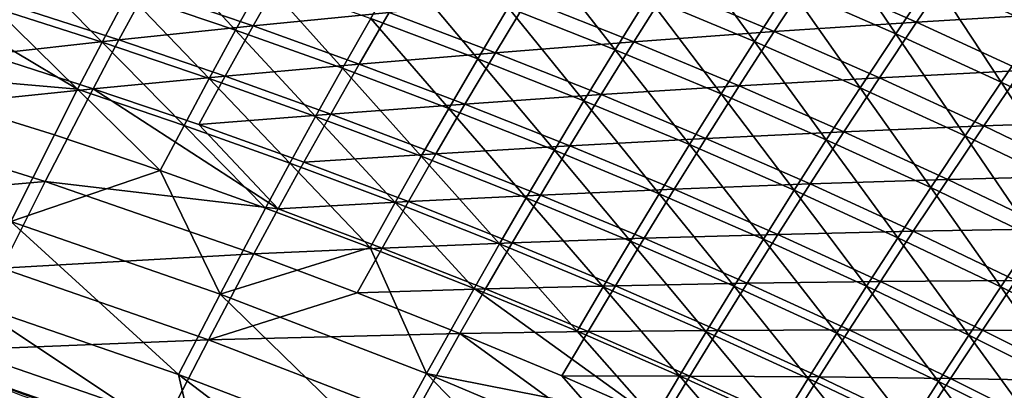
# Model space of a CAD drawing. Header units: metres. Extents: x -1 to 1402, y -1402 to 1.
# Tile 391 of 444: x 1014 to 1076, y -137 to -114. Entities that reach past the tile are written whole.
import ezdxf

# ---------------------------------------------------------------- set-up
doc = ezdxf.new("R2010")
doc.units = ezdxf.units.M

msp = doc.modelspace()

# ---------------------------------------------------------------- linework, layer by layer
at = {"layer": 'None0'}
for points in [[(1073.519287, -107.804306, -60.632439), (1077.740479, -114.501343, -88.451279), (1071.058472, -111.426132, -88.453133)], [(1073.519287, -107.804306, -60.632439), (1080.23291, -110.906303, -60.631657), (1077.740479, -114.501343, -88.451279)], [(1064.324219, -108.464615, -88.455055), (1068.711182, -114.933273, -116.309776), (1062.010376, -111.996071, -116.312538)], [(1064.324219, -108.464615, -88.455055), (1071.058472, -111.426132, -88.453133), (1068.711182, -114.933273, -116.309776)], [(1055.26001, -109.172043, -116.315384), (1059.807251, -115.413231, -144.200851), (1053.091675, -112.611206, -144.204315)], [(1055.26001, -109.172043, -116.315384), (1062.010376, -111.996071, -116.312538), (1059.807251, -115.413231, -144.200851)], [(1022.05188, -109.216484, -200.070129), (1027.115356, -114.692482, -228.018875), (1020.335205, -112.391693, -228.023956)], [(1022.05188, -109.216484, -200.070129), (1028.868652, -111.533379, -200.065308), (1027.115356, -114.692482, -228.018875)], [(1013.517639, -110.201477, -228.029144), (1018.708435, -115.460182, -255.993362), (1011.927124, -113.284798, -255.998688)], [(1013.517639, -110.201477, -228.029144), (1020.335205, -112.391693, -228.023956), (1018.708435, -115.460182, -255.993362)], [(1046.329102, -109.921783, -144.20787), (1051.030396, -115.936729, -172.117447), (1044.303711, -113.267212, -172.121506)], [(1046.329102, -109.921783, -144.20787), (1053.091675, -112.611206, -144.204315), (1051.030396, -115.936729, -172.117447)], [(1037.532349, -110.709709, -172.125687), (1042.380493, -116.500893, -200.056046), (1035.645752, -113.961433, -200.060623)], [(1037.532349, -110.709709, -172.125687), (1044.303711, -113.267212, -172.121506), (1042.380493, -116.500893, -200.056046)], [(1072.487427, -110.573967, -60.15797), (1063.365845, -111.261673, -87.994698), (1070.029297, -114.199089, -87.992508)], [(1079.132935, -113.651802, -60.157154), (1072.487427, -110.573967, -60.15797), (1070.029297, -114.199089, -87.992508)], [(1005.110657, -111.219414, -256.00412), (1017.164734, -118.42675, -283.975616), (1002.238647, -117.111343, -311.977173)], [(1005.110657, -111.219414, -256.00412), (1011.927124, -113.284798, -255.998688), (1017.164734, -118.42675, -283.975616)], [(1030.068237, -111.164261, -171.713974), (1021.482361, -112.142143, -199.668335), (1028.217285, -114.435623, -199.662842)], [(1028.868652, -111.533379, -200.065308), (1033.855713, -117.104057, -228.013916), (1027.115356, -114.692482, -228.018875)], [(1036.80188, -113.586182, -171.709045), (1030.068237, -111.164261, -171.713974), (1028.217285, -114.435623, -199.662842)], [(1028.868652, -111.533379, -200.065308), (1035.645752, -113.961433, -200.060623), (1033.855713, -117.104057, -228.013916)], [(1063.365845, -111.261673, -87.994698), (1054.376221, -111.995934, -115.86924), (1061.053467, -114.795883, -115.865944)], [(1070.029297, -114.199089, -87.992508), (1063.365845, -111.261673, -87.994698), (1061.053467, -114.795883, -115.865944)], [(1071.058472, -111.426132, -88.453133), (1075.359985, -117.983917, -116.307114), (1068.711182, -114.933273, -116.309776)], [(1071.058472, -111.426132, -88.453133), (1077.740479, -114.501343, -88.451279), (1075.359985, -117.983917, -116.307114)], [(1021.482361, -112.142143, -199.668335), (1013.03064, -113.151512, -227.640717), (1019.764465, -115.319061, -227.634842)], [(1028.217285, -114.435623, -199.662842), (1021.482361, -112.142143, -199.668335), (1019.764465, -115.319061, -227.634842)], [(1054.376221, -111.995934, -115.86924), (1045.521118, -112.77211, -143.776489), (1052.208252, -115.437492, -143.772354)], [(1061.053467, -114.795883, -115.865944), (1054.376221, -111.995934, -115.86924), (1052.208252, -115.437492, -143.772354)], [(1062.010376, -111.996071, -116.312538), (1066.473267, -118.328117, -144.19751), (1059.807251, -115.413231, -144.200851)], [(1062.010376, -111.996071, -116.312538), (1068.711182, -114.933273, -116.309776), (1066.473267, -118.328117, -144.19751)], [(1020.335205, -112.391693, -228.023956), (1025.452271, -117.74575, -255.988174), (1018.708435, -115.460182, -255.993362)], [(1020.335205, -112.391693, -228.023956), (1027.115356, -114.692482, -228.018875), (1025.452271, -117.74575, -255.988174)], [(1045.521118, -112.77211, -143.776489), (1036.80188, -113.586182, -171.709045), (1043.495361, -116.11972, -171.704224)], [(1052.208252, -115.437492, -143.772354), (1045.521118, -112.77211, -143.776489), (1043.495361, -116.11972, -171.704224)], [(1053.091675, -112.611206, -144.204315), (1057.710083, -118.718498, -172.11351), (1051.030396, -115.936729, -172.117447)], [(1053.091675, -112.611206, -144.204315), (1059.807251, -115.413231, -144.200851), (1057.710083, -118.718498, -172.11351)], [(1019.764465, -115.319061, -227.634842), (1013.03064, -113.151512, -227.640717), (1011.438721, -116.236313, -255.62178)], [(1011.927124, -113.284798, -255.998688), (1018.708435, -115.460182, -255.993362), (1017.164734, -118.42675, -283.975616)], [(1044.303711, -113.267212, -172.121506), (1049.070801, -119.15197, -200.051605), (1042.380493, -116.500893, -200.056046)], [(1044.303711, -113.267212, -172.121506), (1051.030396, -115.936729, -172.117447), (1049.070801, -119.15197, -200.051605)], [(1036.80188, -113.586182, -171.709045), (1028.217285, -114.435623, -199.662842), (1034.914307, -116.839867, -199.657455)], [(1035.645752, -113.961433, -200.060623), (1040.553955, -119.626633, -228.009079), (1033.855713, -117.104057, -228.013916)], [(1043.495361, -116.11972, -171.704224), (1036.80188, -113.586182, -171.709045), (1034.914307, -116.839867, -199.657455)], [(1035.645752, -113.961433, -200.060623), (1042.380493, -116.500893, -200.056046), (1040.553955, -119.626633, -228.009079)], [(1070.029297, -114.199089, -87.992508), (1076.643188, -117.250145, -87.990387), (1079.132935, -113.651802, -60.157154)], [(1028.217285, -114.435623, -199.662842), (1019.764465, -115.319061, -227.634842), (1026.462769, -117.596466, -227.629059)], [(1027.115356, -114.692482, -228.018875), (1032.156372, -120.141724, -255.983109), (1025.452271, -117.74575, -255.988174)], [(1034.914307, -116.839867, -199.657455), (1028.217285, -114.435623, -199.662842), (1026.462769, -117.596466, -227.629059)], [(1027.115356, -114.692482, -228.018875), (1033.855713, -117.104057, -228.013916), (1032.156372, -120.141724, -255.983109)], [(1061.053467, -114.795883, -115.865944), (1067.683472, -117.708984, -115.862732), (1070.029297, -114.199089, -87.992508)], [(1067.683472, -117.708984, -115.862732), (1076.643188, -117.250145, -87.990387), (1070.029297, -114.199089, -87.992508)], [(1075.359985, -117.983917, -116.307114), (1077.740479, -114.501343, -88.451279), (1081.954224, -121.148262, -116.30455)], [(1019.764465, -115.319061, -227.634842), (1011.438721, -116.236313, -255.62178), (1018.136353, -118.389084, -255.615829)], [(1026.462769, -117.596466, -227.629059), (1019.764465, -115.319061, -227.634842), (1018.136353, -118.389084, -255.615829)], [(1052.208252, -115.437492, -143.772354), (1058.850586, -118.215431, -143.768341), (1061.053467, -114.795883, -115.865944)], [(1058.850586, -118.215431, -143.768341), (1067.683472, -117.708984, -115.862732), (1061.053467, -114.795883, -115.865944)], [(1068.711182, -114.933273, -116.309776), (1073.087402, -121.356125, -144.19429), (1066.473267, -118.328117, -144.19751)], [(1068.711182, -114.933273, -116.309776), (1075.359985, -117.983917, -116.307114), (1073.087402, -121.356125, -144.19429)], [(1018.708435, -115.460182, -255.993362), (1023.873108, -120.69767, -283.97049), (1017.164734, -118.42675, -283.975616)], [(1018.708435, -115.460182, -255.993362), (1025.452271, -117.74575, -255.988174), (1023.873108, -120.69767, -283.97049)], [(1043.495361, -116.11972, -171.704224), (1050.146606, -118.765182, -171.699524), (1052.208252, -115.437492, -143.772354)], [(1051.030396, -115.936729, -172.117447), (1055.714233, -121.914902, -200.047302), (1049.070801, -119.15197, -200.051605)], [(1050.146606, -118.765182, -171.699524), (1058.850586, -118.215431, -143.768341), (1052.208252, -115.437492, -143.772354)], [(1051.030396, -115.936729, -172.117447), (1057.710083, -118.718498, -172.11351), (1055.714233, -121.914902, -200.047302)], [(1059.807251, -115.413231, -144.200851), (1064.340454, -121.612755, -172.109711), (1057.710083, -118.718498, -172.11351)], [(1059.807251, -115.413231, -144.200851), (1066.473267, -118.328117, -144.19751), (1064.340454, -121.612755, -172.109711)], [(1018.136353, -118.389084, -255.615829), (1011.438721, -116.236313, -255.62178), (1001.832886, -120.086983, -311.621796)], [(1034.914307, -116.839867, -199.657455), (1041.571411, -119.355339, -199.652176), (1043.495361, -116.11972, -171.704224)], [(1042.380493, -116.500893, -200.056046), (1047.207642, -122.260429, -228.004379), (1040.553955, -119.626633, -228.009079)], [(1041.571411, -119.355339, -199.652176), (1050.146606, -118.765182, -171.699524), (1043.495361, -116.11972, -171.704224)], [(1042.380493, -116.500893, -200.056046), (1049.070801, -119.15197, -200.051605), (1047.207642, -122.260429, -228.004379)], [(1002.238647, -117.111343, -311.977173), (1017.164734, -118.42675, -283.975616), (1015.697266, -121.296219, -311.96698)], [(1002.238647, -117.111343, -311.977173), (1015.697266, -121.296219, -311.96698), (1012.962952, -126.7631, -367.960938)], [(1026.462769, -117.596466, -227.629059), (1033.123291, -119.984238, -227.623398), (1034.914307, -116.839867, -199.657455)], [(1033.855713, -117.104057, -228.013916), (1038.818359, -122.648277, -255.978165), (1032.156372, -120.141724, -255.983109)], [(1033.123291, -119.984238, -227.623398), (1041.571411, -119.355339, -199.652176), (1034.914307, -116.839867, -199.657455)], [(1033.855713, -117.104057, -228.013916), (1040.553955, -119.626633, -228.009079), (1038.818359, -122.648277, -255.978165)], [(1076.643188, -117.250145, -87.990387), (1067.683472, -117.708984, -115.862732), (1074.263916, -120.735451, -115.859627)], [(1083.204834, -120.414825, -87.988342), (1076.643188, -117.250145, -87.990387), (1074.263916, -120.735451, -115.859627)], [(1018.136353, -118.389084, -255.615829), (1024.79834, -120.651314, -255.60997), (1026.462769, -117.596466, -227.629059)], [(1025.452271, -117.74575, -255.988174), (1030.541626, -123.078568, -283.965485), (1023.873108, -120.69767, -283.97049)], [(1024.79834, -120.651314, -255.60997), (1033.123291, -119.984238, -227.623398), (1026.462769, -117.596466, -227.629059)], [(1025.452271, -117.74575, -255.988174), (1032.156372, -120.141724, -255.983109), (1030.541626, -123.078568, -283.965485)], [(1067.683472, -117.708984, -115.862732), (1058.850586, -118.215431, -143.768341), (1065.445923, -121.106201, -143.764435)], [(1074.263916, -120.735451, -115.859627), (1067.683472, -117.708984, -115.862732), (1065.445923, -121.106201, -143.764435)], [(1018.136353, -118.389084, -255.615829), (1001.832886, -120.086983, -311.621796), (1015.122498, -124.227982, -311.610596)], [(1015.122498, -124.227982, -311.610596), (1029.806641, -125.961815, -283.59726), (1018.136353, -118.389084, -255.615829)], [(1017.164734, -118.42675, -283.975616), (1022.371277, -123.552696, -311.962067), (1015.697266, -121.296219, -311.96698)], [(1017.164734, -118.42675, -283.975616), (1023.873108, -120.69767, -283.97049), (1022.371277, -123.552696, -311.962067)], [(1029.806641, -125.961815, -283.59726), (1024.79834, -120.651314, -255.60997), (1018.136353, -118.389084, -255.615829)], [(1058.850586, -118.215431, -143.768341), (1050.146606, -118.765182, -171.699524), (1056.753174, -121.522842, -171.694946)], [(1065.445923, -121.106201, -143.764435), (1058.850586, -118.215431, -143.768341), (1056.753174, -121.522842, -171.694946)], [(1066.473267, -118.328117, -144.19751), (1070.919067, -124.619759, -172.106033), (1064.340454, -121.612755, -172.109711)], [(1066.473267, -118.328117, -144.19751), (1073.087402, -121.356125, -144.19429), (1070.919067, -124.619759, -172.106033)], [(1073.087402, -121.356125, -144.19429), (1075.359985, -117.983917, -116.307114), (1079.647217, -124.497505, -144.191177)], [(1079.647217, -124.497505, -144.191177), (1075.359985, -117.983917, -116.307114), (1081.954224, -121.148262, -116.30455)], [(1050.146606, -118.765182, -171.699524), (1041.571411, -119.355339, -199.652176), (1048.186279, -121.982346, -199.647034)], [(1056.753174, -121.522842, -171.694946), (1050.146606, -118.765182, -171.699524), (1048.186279, -121.982346, -199.647034)], [(1057.710083, -118.718498, -172.11351), (1062.30835, -124.789925, -200.043137), (1055.714233, -121.914902, -200.047302)], [(1057.710083, -118.718498, -172.11351), (1064.340454, -121.612755, -172.109711), (1062.30835, -124.789925, -200.043137)], [(1041.571411, -119.355339, -199.652176), (1033.123291, -119.984238, -227.623398), (1039.743774, -122.482826, -227.617859)], [(1040.553955, -119.626633, -228.009079), (1045.435791, -125.265617, -255.973373), (1038.818359, -122.648277, -255.978165)], [(1048.186279, -121.982346, -199.647034), (1041.571411, -119.355339, -199.652176), (1039.743774, -122.482826, -227.617859)], [(1040.553955, -119.626633, -228.009079), (1047.207642, -122.260429, -228.004379), (1045.435791, -125.265617, -255.973373)], [(1049.070801, -119.15197, -200.051605), (1053.814575, -125.005653, -227.999832), (1047.207642, -122.260429, -228.004379)], [(1049.070801, -119.15197, -200.051605), (1055.714233, -121.914902, -200.047302), (1053.814575, -125.005653, -227.999832)], [(1001.832886, -120.086983, -311.621796), (999.223083, -125.613823, -367.641907), (1015.122498, -124.227982, -311.610596)], [(1033.123291, -119.984238, -227.623398), (1024.79834, -120.651314, -255.60997), (1031.422607, -123.023483, -255.604233)], [(1032.156372, -120.141724, -255.983109), (1037.168091, -125.569641, -283.960602), (1030.541626, -123.078568, -283.965485)], [(1039.743774, -122.482826, -227.617859), (1033.123291, -119.984238, -227.623398), (1031.422607, -123.023483, -255.604233)], [(1032.156372, -120.141724, -255.983109), (1038.818359, -122.648277, -255.978165), (1037.168091, -125.569641, -283.960602)], [(1023.873108, -120.69767, -283.97049), (1029.005493, -125.918747, -311.957245), (1022.371277, -123.552696, -311.962067)], [(1023.873108, -120.69767, -283.97049), (1030.541626, -123.078568, -283.965485), (1029.005493, -125.918747, -311.957245)], [(1031.422607, -123.023483, -255.604233), (1024.79834, -120.651314, -255.60997), (1029.806641, -125.961815, -283.59726)], [(1074.263916, -120.735451, -115.859627), (1065.445923, -121.106201, -143.764435), (1071.991699, -124.110008, -143.760651)], [(1080.792358, -123.87529, -115.856621), (1074.263916, -120.735451, -115.859627), (1071.991699, -124.110008, -143.760651)], [(1083.204834, -120.414825, -87.988342), (1074.263916, -120.735451, -115.859627), (1080.792358, -123.87529, -115.856621)], [(1015.697266, -121.296219, -311.96698), (1022.371277, -123.552696, -311.962067), (1012.962952, -126.7631, -367.960938)], [(1056.753174, -121.522842, -171.694946), (1048.186279, -121.982346, -199.647034), (1054.75647, -124.721123, -199.642014)], [(1063.312744, -124.392944, -171.690491), (1056.753174, -121.522842, -171.694946), (1054.75647, -124.721123, -199.642014)], [(1065.445923, -121.106201, -143.764435), (1056.753174, -121.522842, -171.694946), (1063.312744, -124.392944, -171.690491)], [(1071.991699, -124.110008, -143.760651), (1065.445923, -121.106201, -143.764435), (1063.312744, -124.392944, -171.690491)], [(1070.919067, -124.619759, -172.106033), (1073.087402, -121.356125, -144.19429), (1077.443481, -127.739746, -172.102493)], [(1077.443481, -127.739746, -172.102493), (1073.087402, -121.356125, -144.19429), (1079.647217, -124.497505, -144.191177)], [(1048.186279, -121.982346, -199.647034), (1039.743774, -122.482826, -227.617859), (1046.322144, -125.092514, -227.612457)], [(1054.75647, -124.721123, -199.642014), (1048.186279, -121.982346, -199.647034), (1046.322144, -125.092514, -227.612457)], [(1055.714233, -121.914902, -200.047302), (1060.372437, -127.862518, -227.995422), (1053.814575, -125.005653, -227.999832)], [(1055.714233, -121.914902, -200.047302), (1062.30835, -124.789925, -200.043137), (1060.372437, -127.862518, -227.995422)], [(1064.340454, -121.612755, -172.109711), (1068.85083, -127.77726, -200.039108), (1062.30835, -124.789925, -200.043137)], [(1064.340454, -121.612755, -172.109711), (1070.919067, -124.619759, -172.106033), (1068.85083, -127.77726, -200.039108)], [(1039.743774, -122.482826, -227.617859), (1031.422607, -123.023483, -255.604233), (1038.006958, -125.506042, -255.598633)], [(1038.818359, -122.648277, -255.978165), (1043.75, -128.171051, -283.955872), (1037.168091, -125.569641, -283.960602)], [(1046.322144, -125.092514, -227.612457), (1039.743774, -122.482826, -227.617859), (1038.006958, -125.506042, -255.598633)], [(1038.818359, -122.648277, -255.978165), (1045.435791, -125.265617, -255.973373), (1043.75, -128.171051, -283.955872)], [(1047.207642, -122.260429, -228.004379), (1052.006592, -127.993942, -255.968719), (1045.435791, -125.265617, -255.973373)], [(1047.207642, -122.260429, -228.004379), (1053.814575, -125.005653, -227.999832), (1052.006592, -127.993942, -255.968719)], [(1030.541626, -123.078568, -283.965485), (1035.597412, -128.394531, -311.952576), (1029.005493, -125.918747, -311.957245)], [(1038.006958, -125.506042, -255.598633), (1031.422607, -123.023483, -255.604233), (1029.806641, -125.961815, -283.59726)], [(1030.541626, -123.078568, -283.965485), (1037.168091, -125.569641, -283.960602), (1035.597412, -128.394531, -311.952576)], [(1022.371277, -123.552696, -311.962067), (1026.144165, -131.325607, -367.952698), (1012.962952, -126.7631, -367.960938)], [(1022.371277, -123.552696, -311.962067), (1029.005493, -125.918747, -311.957245), (1026.144165, -131.325607, -367.952698)], [(1078.485596, -127.226852, -143.757004), (1080.792358, -123.87529, -115.856621), (1071.991699, -124.110008, -143.760651)], [(1015.122498, -124.227982, -311.610596), (999.223083, -125.613823, -367.641907), (1012.386963, -129.698395, -367.633026)], [(1012.386963, -129.698395, -367.633026), (1028.269409, -128.803482, -311.599823), (1015.122498, -124.227982, -311.610596)], [(1028.269409, -128.803482, -311.599823), (1029.806641, -125.961815, -283.59726), (1015.122498, -124.227982, -311.610596)], [(1063.312744, -124.392944, -171.690491), (1054.75647, -124.721123, -199.642014), (1061.279785, -127.571938, -199.637146)], [(1069.822876, -127.375702, -171.686188), (1063.312744, -124.392944, -171.690491), (1061.279785, -127.571938, -199.637146)], [(1071.991699, -124.110008, -143.760651), (1063.312744, -124.392944, -171.690491), (1069.822876, -127.375702, -171.686188)], [(1068.85083, -127.77726, -200.039108), (1070.919067, -124.619759, -172.106033), (1075.339355, -130.877151, -200.035233)], [(1078.485596, -127.226852, -143.757004), (1071.991699, -124.110008, -143.760651), (1069.822876, -127.375702, -171.686188)], [(1075.339355, -130.877151, -200.035233), (1070.919067, -124.619759, -172.106033), (1077.443481, -127.739746, -172.102493)], [(1046.322144, -125.092514, -227.612457), (1038.006958, -125.506042, -255.598633), (1044.549072, -128.099243, -255.593155)], [(1045.435791, -125.265617, -255.973373), (1050.285278, -130.88298, -283.951263), (1043.75, -128.171051, -283.955872)], [(1052.855835, -127.813538, -227.607193), (1046.322144, -125.092514, -227.612457), (1044.549072, -128.099243, -255.593155)], [(1045.435791, -125.265617, -255.973373), (1052.006592, -127.993942, -255.968719), (1050.285278, -130.88298, -283.951263)], [(1054.75647, -124.721123, -199.642014), (1046.322144, -125.092514, -227.612457), (1052.855835, -127.813538, -227.607193)], [(1053.814575, -125.005653, -227.999832), (1058.52832, -130.83345, -255.964218), (1052.006592, -127.993942, -255.968719)], [(1061.279785, -127.571938, -199.637146), (1054.75647, -124.721123, -199.642014), (1052.855835, -127.813538, -227.607193)], [(1053.814575, -125.005653, -227.999832), (1060.372437, -127.862518, -227.995422), (1058.52832, -130.83345, -255.964218)], [(1062.30835, -124.789925, -200.043137), (1066.878662, -130.831253, -227.99118), (1060.372437, -127.862518, -227.995422)], [(1062.30835, -124.789925, -200.043137), (1068.85083, -127.77726, -200.039108), (1066.878662, -130.831253, -227.99118)], [(1029.005493, -125.918747, -311.957245), (1035.597412, -128.394531, -311.952576), (1026.144165, -131.325607, -367.952698)], [(1038.006958, -125.506042, -255.598633), (1029.806641, -125.961815, -283.59726), (1036.355469, -128.428864, -283.591766)], [(1037.168091, -125.569641, -283.960602), (1042.14502, -130.980194, -311.948029), (1035.597412, -128.394531, -311.952576)], [(1044.549072, -128.099243, -255.593155), (1038.006958, -125.506042, -255.598633), (1036.355469, -128.428864, -283.591766)], [(1037.168091, -125.569641, -283.960602), (1043.75, -128.171051, -283.955872), (1042.14502, -130.980194, -311.948029)], [(1036.355469, -128.428864, -283.591766), (1029.806641, -125.961815, -283.59726), (1028.269409, -128.803482, -311.599823)], [(1010.449646, -131.900223, -423.953583), (1012.962952, -126.7631, -367.960938), (1023.52301, -136.396362, -423.947693)], [(1012.962952, -126.7631, -367.960938), (1026.144165, -131.325607, -367.952698), (1023.52301, -136.396362, -423.947693)], [(1061.279785, -127.571938, -199.637146), (1052.855835, -127.813538, -227.607193), (1059.342896, -130.646149, -227.602081)], [(1067.753906, -130.534973, -199.632431), (1061.279785, -127.571938, -199.637146), (1059.342896, -130.646149, -227.602081)], [(1069.822876, -127.375702, -171.686188), (1061.279785, -127.571938, -199.637146), (1067.753906, -130.534973, -199.632431)], [(1066.878662, -130.831253, -227.99118), (1068.85083, -127.77726, -200.039108), (1073.331055, -133.912048, -227.987076)], [(1076.281372, -130.471115, -171.682022), (1069.822876, -127.375702, -171.686188), (1067.753906, -130.534973, -199.632431)], [(1073.331055, -133.912048, -227.987076), (1068.85083, -127.77726, -200.039108), (1075.339355, -130.877151, -200.035233)], [(1078.485596, -127.226852, -143.757004), (1069.822876, -127.375702, -171.686188), (1076.281372, -130.471115, -171.682022)], [(1081.771484, -134.089813, -200.031525), (1075.339355, -130.877151, -200.035233), (1077.443481, -127.739746, -172.102493)], [(1035.597412, -128.394531, -311.952576), (1039.155884, -136.323639, -367.944916), (1026.144165, -131.325607, -367.952698)], [(1035.597412, -128.394531, -311.952576), (1042.14502, -130.980194, -311.948029), (1039.155884, -136.323639, -367.944916)], [(1044.549072, -128.099243, -255.593155), (1036.355469, -128.428864, -283.591766), (1042.862061, -131.006119, -283.586395)], [(1043.75, -128.171051, -283.955872), (1048.645752, -133.675934, -311.943634), (1042.14502, -130.980194, -311.948029)], [(1051.046753, -130.803329, -255.58783), (1044.549072, -128.099243, -255.593155), (1042.862061, -131.006119, -283.586395)], [(1043.75, -128.171051, -283.955872), (1050.285278, -130.88298, -283.951263), (1048.645752, -133.675934, -311.943634)], [(1052.855835, -127.813538, -227.607193), (1044.549072, -128.099243, -255.593155), (1051.046753, -130.803329, -255.58783)], [(1052.006592, -127.993942, -255.968719), (1056.771484, -133.705612, -283.946808), (1050.285278, -130.88298, -283.951263)], [(1059.342896, -130.646149, -227.602081), (1052.855835, -127.813538, -227.607193), (1051.046753, -130.803329, -255.58783)], [(1052.006592, -127.993942, -255.968719), (1058.52832, -130.83345, -255.964218), (1056.771484, -133.705612, -283.946808)], [(1060.372437, -127.862518, -227.995422), (1064.998535, -133.784332, -255.959869), (1058.52832, -130.83345, -255.964218)], [(1060.372437, -127.862518, -227.995422), (1066.878662, -130.831253, -227.99118), (1064.998535, -133.784332, -255.959869)], [(1025.406982, -134.214096, -367.624512), (1028.269409, -128.803482, -311.599823), (1012.386963, -129.698395, -367.633026)], [(1034.783813, -131.255249, -311.594635), (1028.269409, -128.803482, -311.599823), (1025.406982, -134.214096, -367.624512)], [(1036.355469, -128.428864, -283.591766), (1028.269409, -128.803482, -311.599823), (1034.783813, -131.255249, -311.594635)], [(1042.862061, -131.006119, -283.586395), (1036.355469, -128.428864, -283.591766), (1034.783813, -131.255249, -311.594635)], [(1009.875305, -134.840546, -423.667816), (1025.406982, -134.214096, -367.624512), (1012.386963, -129.698395, -367.633026)], [(1051.046753, -130.803329, -255.58783), (1042.862061, -131.006119, -283.586395), (1049.324219, -133.693771, -283.581177)], [(1050.285278, -130.88298, -283.951263), (1055.097534, -136.481873, -311.939362), (1048.645752, -133.675934, -311.943634)], [(1057.497681, -133.61853, -255.582657), (1051.046753, -130.803329, -255.58783), (1049.324219, -133.693771, -283.581177)], [(1050.285278, -130.88298, -283.951263), (1056.771484, -133.705612, -283.946808), (1055.097534, -136.481873, -311.939362)], [(1059.342896, -130.646149, -227.602081), (1051.046753, -130.803329, -255.58783), (1057.497681, -133.61853, -255.582657)], [(1058.52832, -130.83345, -255.964218), (1063.206421, -136.639114, -283.942535), (1056.771484, -133.705612, -283.946808)], [(1065.780762, -133.590515, -227.597122), (1059.342896, -130.646149, -227.602081), (1057.497681, -133.61853, -255.582657)], [(1058.52832, -130.83345, -255.964218), (1064.998535, -133.784332, -255.959869), (1063.206421, -136.639114, -283.942535)], [(1067.753906, -130.534973, -199.632431), (1059.342896, -130.646149, -227.602081), (1065.780762, -133.590515, -227.597122)], [(1064.998535, -133.784332, -255.959869), (1066.878662, -130.831253, -227.99118), (1071.415161, -136.846786, -255.955688)], [(1074.176514, -133.610229, -199.627869), (1067.753906, -130.534973, -199.632431), (1065.780762, -133.590515, -227.597122)], [(1071.415161, -136.846786, -255.955688), (1066.878662, -130.831253, -227.99118), (1073.331055, -133.912048, -227.987076)], [(1074.176514, -133.610229, -199.627869), (1076.281372, -130.471115, -171.682022), (1067.753906, -130.534973, -199.632431)], [(1073.331055, -133.912048, -227.987076), (1075.339355, -130.877151, -200.035233), (1079.727295, -137.105148, -227.983154)], [(1082.685669, -133.679092, -171.678009), (1076.281372, -130.471115, -171.682022), (1074.176514, -133.610229, -199.627869)], [(1075.339355, -130.877151, -200.035233), (1081.771484, -134.089813, -200.031525), (1079.727295, -137.105148, -227.983154)], [(1023.52301, -136.396362, -423.947693), (1026.144165, -131.325607, -367.952698), (1036.425415, -141.324814, -423.942078)], [(1041.255981, -133.816742, -311.589539), (1034.783813, -131.255249, -311.594635), (1025.406982, -134.214096, -367.624512)], [(1026.144165, -131.325607, -367.952698), (1039.155884, -136.323639, -367.944916), (1036.425415, -141.324814, -423.942078)], [(1042.862061, -131.006119, -283.586395), (1034.783813, -131.255249, -311.594635), (1041.255981, -133.816742, -311.589539)], [(1042.14502, -130.980194, -311.948029), (1053.501953, -139.165115, -339.937683), (1039.155884, -136.323639, -367.944916)], [(1049.324219, -133.693771, -283.581177), (1042.862061, -131.006119, -283.586395), (1041.255981, -133.816742, -311.589539)], [(1042.14502, -130.980194, -311.948029), (1048.645752, -133.675934, -311.943634), (1053.501953, -139.165115, -339.937683)], [(1010.112, -136.317764, -469.019867), (1010.449646, -131.900223, -423.953583), (1024.676758, -141.37825, -468.996429)], [(1010.449646, -131.900223, -423.953583), (1023.52301, -136.396362, -423.947693), (1024.676758, -141.37825, -468.996429)], [(1041.255981, -133.816742, -311.589539), (1025.406982, -134.214096, -367.624512), (1038.265991, -139.163971, -367.616425)], [(1041.255981, -133.816742, -311.589539), (1038.265991, -139.163971, -367.616425), (1052.468506, -141.954498, -339.591309)], [(1049.324219, -133.693771, -283.581177), (1041.255981, -133.816742, -311.589539), (1047.683716, -136.488144, -311.584625)], [(1047.683716, -136.488144, -311.584625), (1041.255981, -133.816742, -311.589539), (1052.468506, -141.954498, -339.591309)], [(1055.739746, -136.49202, -283.576111), (1049.324219, -133.693771, -283.581177), (1047.683716, -136.488144, -311.584625)], [(1048.645752, -133.675934, -311.943634), (1055.097534, -136.481873, -311.939362), (1053.501953, -139.165115, -339.937683)], [(1057.497681, -133.61853, -255.582657), (1049.324219, -133.693771, -283.581177), (1055.739746, -136.49202, -283.576111)], [(1056.771484, -133.705612, -283.946808), (1061.498047, -139.398178, -311.935242), (1055.097534, -136.481873, -311.939362)], [(1063.899536, -136.544983, -255.577652), (1057.497681, -133.61853, -255.582657), (1055.739746, -136.49202, -283.576111)], [(1056.771484, -133.705612, -283.946808), (1063.206421, -136.639114, -283.942535), (1061.498047, -139.398178, -311.935242)], [(1065.780762, -133.590515, -227.597122), (1057.497681, -133.61853, -255.582657), (1063.899536, -136.544983, -255.577652)], [(1063.206421, -136.639114, -283.942535), (1064.998535, -133.784332, -255.959869), (1069.587646, -139.68367, -283.938385)], [(1072.167236, -136.646622, -227.592346), (1065.780762, -133.590515, -227.597122), (1063.899536, -136.544983, -255.577652)], [(1069.587646, -139.68367, -283.938385), (1064.998535, -133.784332, -255.959869), (1071.415161, -136.846786, -255.955688)], [(1074.176514, -133.610229, -199.627869), (1065.780762, -133.590515, -227.597122), (1072.167236, -136.646622, -227.592346)], [(1077.775635, -140.021011, -255.951675), (1071.415161, -136.846786, -255.955688), (1073.331055, -133.912048, -227.987076)], [(1080.545044, -136.797607, -199.623489), (1074.176514, -133.610229, -199.627869), (1072.167236, -136.646622, -227.592346)], [(1079.727295, -137.105148, -227.983154), (1077.775635, -140.021011, -255.951675), (1073.331055, -133.912048, -227.987076)], [(1080.545044, -136.797607, -199.623489), (1082.685669, -133.679092, -171.678009), (1074.176514, -133.610229, -199.627869)], [(1022.787659, -139.290298, -423.663025), (1025.406982, -134.214096, -367.624512), (1009.875305, -134.840546, -423.667816)], [(1025.406982, -134.214096, -367.624512), (1022.787659, -139.290298, -423.663025), (1038.265991, -139.163971, -367.616425)], [(1022.787659, -139.290298, -423.663025), (1009.875305, -134.840546, -423.667816), (1008.580505, -138.960403, -468.741119)], [(1010.112, -136.317764, -469.019867), (1025.979614, -142.09877, -470.720398), (1013.510193, -137.678253, -470.73996)], [(1010.112, -136.317764, -469.019867), (1024.676758, -141.37825, -468.996429), (1025.979614, -142.09877, -470.720398)], [(1024.676758, -141.37825, -468.996429), (1023.52301, -136.396362, -423.947693), (1035.572632, -145.579498, -468.978241)], [(1023.52301, -136.396362, -423.947693), (1036.425415, -141.324814, -423.942078), (1035.572632, -145.579498, -468.978241)], [(1036.425415, -141.324814, -423.942078), (1039.155884, -136.323639, -367.944916), (1049.13916, -146.686447, -423.936798)], [(1039.155884, -136.323639, -367.944916), (1051.980103, -141.758209, -367.937592), (1049.13916, -146.686447, -423.936798)], [(1039.155884, -136.323639, -367.944916), (1053.501953, -139.165115, -339.937683), (1051.980103, -141.758209, -367.937592)], [(1055.739746, -136.49202, -283.576111), (1047.683716, -136.488144, -311.584625), (1054.064819, -139.269669, -311.579834)], [(1054.064819, -139.269669, -311.579834), (1047.683716, -136.488144, -311.584625), (1052.468506, -141.954498, -339.591309)], [(1055.097534, -136.481873, -311.939362), (1059.869385, -142.064117, -339.933838), (1053.501953, -139.165115, -339.937683)], [(1062.106201, -139.401047, -283.571198), (1055.739746, -136.49202, -283.576111), (1054.064819, -139.269669, -311.579834)], [(1055.097534, -136.481873, -311.939362), (1061.498047, -139.398178, -311.935242), (1059.869385, -142.064117, -339.933838)], [(1063.899536, -136.544983, -255.577652), (1055.739746, -136.49202, -283.576111), (1062.106201, -139.401047, -283.571198)], [(1061.498047, -139.398178, -311.935242), (1063.206421, -136.639114, -283.942535), (1067.844971, -142.425018, -311.931305)], [(1070.250122, -139.582672, -255.572815), (1063.899536, -136.544983, -255.577652), (1062.106201, -139.401047, -283.571198)], [(1067.844971, -142.425018, -311.931305), (1063.206421, -136.639114, -283.942535), (1069.587646, -139.68367, -283.938385)], [(1070.250122, -139.582672, -255.572815), (1072.167236, -136.646622, -227.592346), (1063.899536, -136.544983, -255.577652)], [(1069.587646, -139.68367, -283.938385), (1071.415161, -136.846786, -255.955688), (1075.912842, -142.839462, -283.934418)], [(1078.499878, -139.814362, -227.587738), (1072.167236, -136.646622, -227.592346), (1070.250122, -139.582672, -255.572815)], [(1071.415161, -136.846786, -255.955688), (1077.775635, -140.021011, -255.951675), (1075.912842, -142.839462, -283.934418)], [(1072.167236, -136.646622, -227.592346), (1078.499878, -139.814362, -227.587738), (1080.545044, -136.797607, -199.623489)]]:
    msp.add_3dface(points, dxfattribs=at)

doc.saveas('drawing.dxf')
